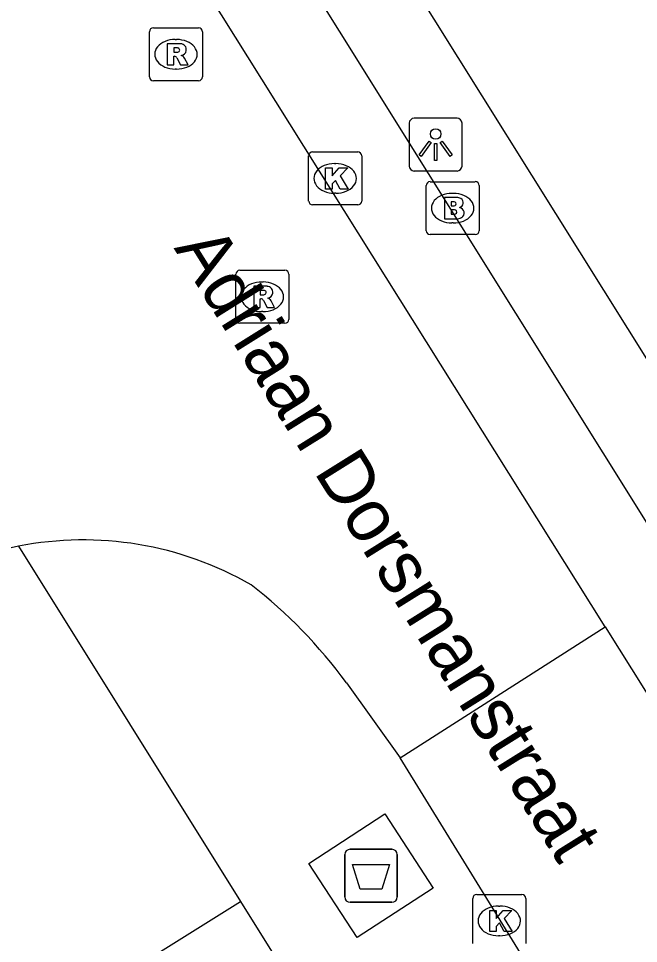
# Model space of a CAD drawing. Extents: x 159353 to 160616, y 385893 to 387321.
# Drawn here: x 159876.89 to 159888.59, y 386087.03 to 386104.5 of the extents above; entities that cross this region are included whole.
import ezdxf

# ---------------------------------------------------------------- set-up
doc = ezdxf.new("R2010")
doc.units = 0
for name, color, linetype in [('IMGEO_Afval_apart_plaats', 7, 'Continuous'), ('IMGEO_Brandkraan', 7, 'Continuous'), ('IMGEO_Kolk', 7, 'Continuous'), ('IMGEO_Lichtpunt', 7, 'Continuous'), ('IMGEO_Openbare_ruimte_label', 7, 'Continuous'), ('IMGEO_Pand', 7, 'Continuous'), ('IMGEO_Rijbaan_lokaal_open', 7, 'Continuous'), ('IMGEO_Rioolput', 7, 'Continuous'), ('IMGEO_Voetpad_gesloten', 7, 'Continuous'), ('IMGEO_Voetpad_open', 7, 'Continuous')]:
    doc.layers.add(name, color=color, linetype=linetype)

msp = doc.modelspace()

# ---------------------------------------------------------------- linework, layer by layer
at = {"layer": 'IMGEO_Afval_apart_plaats'}
for p, q in [((159883.145, 386088.807), (159883.935, 386088.807)), ((159883.935, 386088.807), (159883.145, 386088.807)), ((159883.045, 386087.907), (159883.045, 386088.707)), ((159883.045, 386088.707), (159883.045, 386087.907)), ((159884.035, 386088.707), (159884.035, 386087.907)), ((159884.035, 386087.907), (159884.035, 386088.707)), ((159883.935, 386087.807), (159883.145, 386087.807)), ((159883.145, 386087.807), (159883.935, 386087.807))]:
    msp.add_line(p, q, dxfattribs=at)
msp.add_lwpolyline([(159883.188, 386088.521), (159883.892, 386088.521), (159883.743, 386088.051), (159883.337, 386088.051), (159883.188, 386088.521)], dxfattribs=at)
for centre, start, end in [((159883.145, 386088.707), 90, 180), ((159883.145, 386088.707), 90, 180), ((159883.935, 386088.707), 0, 90), ((159883.935, 386088.707), 360, 90), ((159883.145, 386087.907), 180, 270), ((159883.145, 386087.907), 180, 270), ((159883.935, 386087.907), 270, 0), ((159883.935, 386087.907), 270, 0)]:
    msp.add_arc(centre, 0.1, start, end, dxfattribs=at)
at = {"layer": 'IMGEO_Brandkraan'}
for p, q in [((159884.656, 386101.414), (159885.508, 386101.414)), ((159884.581, 386100.488), (159884.581, 386101.34)), ((159885.069, 386101.194), (159885.094, 386101.194)), ((159885.582, 386101.34), (159885.582, 386100.488)), ((159885.092, 386100.634), (159885.067, 386100.634)), ((159885.508, 386100.414), (159884.656, 386100.414))]:
    msp.add_line(p, q, dxfattribs=at)
for points in [[(159884.656, 386101.414), (159885.508, 386101.414)], [(159884.581, 386100.488), (159884.581, 386101.34)], [(159885.582, 386101.34), (159885.582, 386100.488)], [(159884.929, 386101.114), (159884.929, 386100.714), (159885.142, 386100.714)], [(159885.16, 386101.114), (159884.929, 386101.114)], [(159885.108, 386101.033), (159885.054, 386101.033), (159885.054, 386100.957)], [(159885.054, 386100.957), (159885.107, 386100.957)], [(159885.116, 386100.881), (159885.054, 386100.881), (159885.054, 386100.8)], [(159885.054, 386100.8), (159885.116, 386100.8)], [(159885.508, 386100.414), (159884.656, 386100.414)]]:
    msp.add_lwpolyline(points, dxfattribs=at)
for centre, radius, start, end in [((159884.658, 386101.338), 0.0765, 91.552, 178.448), ((159884.658, 386101.338), 0.0765, 91.552, 178.448), ((159885.506, 386101.338), 0.0765, 1.552, 88.448), ((159885.506, 386101.338), 0.0765, 1.552, 88.448), ((159885.109, 386100.995), 0.0379, 267.8285, 90.9355), ((159885.164, 386100.969), 0.145, 59.4692, 91.5367), ((159885.189, 386101.016), 0.0922, 285.5137, 58.1501), ((159885.117, 386100.84), 0.0404, 269.8759, 90.5077), ((159885.194, 386100.824), 0.105, 301.3115, 78.989), ((159885.148, 386100.965), 0.251, 268.6676, 293.5347), ((159884.658, 386100.49), 0.0765, 181.552, 268.448), ((159884.658, 386100.49), 0.0765, 181.552, 268.448), ((159885.506, 386100.49), 0.0765, 271.552, 358.448), ((159885.506, 386100.49), 0.0765, 271.552, 358.448)]:
    msp.add_arc(centre, radius, start, end, dxfattribs=at)
for centre, major_axis, ratio, start_param, end_param in [((159885.068, 386100.914), (-0.387, 0.002), 0.722429, 4.712389, 7.853982), ((159885.093, 386100.914), (-0.39, 0.002), 0.717154, 1.570796, 4.712389)]:
    msp.add_ellipse(centre, major_axis=major_axis, ratio=ratio, start_param=start_param, end_param=end_param, dxfattribs=at)
at = {"layer": 'IMGEO_Kolk'}
for p, q in [((159882.363, 386101.049), (159882.363, 386101.901)), ((159882.438, 386101.975), (159883.29, 386101.975)), ((159883.364, 386101.901), (159883.364, 386101.049)), ((159882.851, 386101.755), (159882.876, 386101.755)), ((159882.874, 386101.195), (159882.849, 386101.195)), ((159883.29, 386100.975), (159882.438, 386100.975)), ((159885.535, 386087.954), (159886.387, 386087.954)), ((159885.46, 386087.028), (159885.46, 386087.88)), ((159885.948, 386087.734), (159885.973, 386087.734)), ((159886.461, 386087.88), (159886.461, 386087.028)), ((159885.971, 386087.174), (159885.946, 386087.174))]:
    msp.add_line(p, q, dxfattribs=at)
for points in [[(159882.363, 386101.049), (159882.363, 386101.901)], [(159882.438, 386101.975), (159883.29, 386101.975)], [(159883.364, 386101.901), (159883.364, 386101.049)], [(159882.684, 386101.675), (159882.807, 386101.675), (159882.807, 386101.524), (159882.937, 386101.675), (159883.101, 386101.675), (159882.955, 386101.524), (159883.108, 386101.275), (159882.956, 386101.275), (159882.871, 386101.439), (159882.807, 386101.372), (159882.807, 386101.275), (159882.684, 386101.275), (159882.684, 386101.675)], [(159883.29, 386100.975), (159882.438, 386100.975)], [(159885.535, 386087.954), (159886.387, 386087.954)], [(159885.46, 386087.028), (159885.46, 386087.88)], [(159886.461, 386087.88), (159886.461, 386087.028)], [(159885.781, 386087.654), (159885.904, 386087.654), (159885.904, 386087.503), (159886.034, 386087.654), (159886.198, 386087.654), (159886.052, 386087.503), (159886.205, 386087.254), (159886.053, 386087.254), (159885.968, 386087.418), (159885.904, 386087.351), (159885.904, 386087.254), (159885.781, 386087.254), (159885.781, 386087.654)]]:
    msp.add_lwpolyline(points, dxfattribs=at)
for centre, start, end in [((159882.44, 386101.899), 91.552, 178.448), ((159882.44, 386101.899), 91.552, 178.448), ((159883.288, 386101.899), 1.552, 88.448), ((159883.288, 386101.899), 1.552, 88.448), ((159882.44, 386101.051), 181.552, 268.448), ((159882.44, 386101.051), 181.552, 268.448), ((159883.288, 386101.051), 271.552, 358.448), ((159883.288, 386101.051), 271.552, 358.448), ((159885.537, 386087.878), 91.552, 178.448), ((159885.537, 386087.878), 91.552, 178.448), ((159886.385, 386087.878), 1.552, 88.448), ((159886.385, 386087.878), 1.552, 88.448)]:
    msp.add_arc(centre, 0.0765, start, end, dxfattribs=at)
for centre, major_axis, ratio, start_param, end_param in [((159882.85, 386101.475), (-0.387, 0.002), 0.722429, 4.712389, 7.853982), ((159882.875, 386101.475), (-0.39, 0.002), 0.717154, 1.570796, 4.712389), ((159885.947, 386087.454), (-0.387, 0.002), 0.722429, 4.712389, 7.853982), ((159885.972, 386087.454), (-0.39, 0.002), 0.717154, 1.570796, 4.712389)]:
    msp.add_ellipse(centre, major_axis=major_axis, ratio=ratio, start_param=start_param, end_param=end_param, dxfattribs=at)
at = {"layer": 'IMGEO_Lichtpunt'}
for p, q in [((159885.164, 386102.612), (159884.356, 386102.612)), ((159885.164, 386102.612), (159884.356, 386102.612)), ((159884.262, 386102.517), (159884.262, 386101.71)), ((159884.262, 386102.517), (159884.262, 386101.71)), ((159885.258, 386101.71), (159885.258, 386102.517)), ((159885.258, 386101.71), (159885.258, 386102.517)), ((159884.356, 386101.616), (159885.164, 386101.616)), ((159884.356, 386101.616), (159885.164, 386101.616))]:
    msp.add_line(p, q, dxfattribs=at)
for points in [[(159884.636, 386102.181), (159884.675, 386102.153), (159884.487, 386101.891), (159884.449, 386101.918), (159884.636, 386102.181)], [(159884.738, 386102.133), (159884.785, 386102.133), (159884.785, 386101.811), (159884.738, 386101.811), (159884.738, 386102.133)], [(159884.848, 386102.153), (159884.886, 386102.18), (159885.073, 386101.918), (159885.034, 386101.89), (159884.848, 386102.153)]]:
    msp.add_lwpolyline(points, dxfattribs=at)
msp.add_circle((159884.761, 386102.315), 0.0994, dxfattribs=at)
for centre, start, end in [((159884.356, 386102.517), 90, 180), ((159884.356, 386102.517), 90, 180), ((159885.164, 386102.517), 0, 90), ((159885.164, 386102.517), 0, 90), ((159884.356, 386101.71), 180, 270), ((159884.356, 386101.71), 180, 270), ((159885.164, 386101.71), 270, 0), ((159885.164, 386101.71), 270, 360)]:
    msp.add_arc(centre, 0.0946, start, end, dxfattribs=at)
at = {"layer": 'IMGEO_Pand'}
for points in [[(159861.894, 386075.859), (159869.446, 386080.56), (159869.628, 386080.674), (159869.92, 386080.22), (159873.638, 386082.552), (159873.358, 386083.002), (159873.508, 386083.096), (159881.075, 386087.822)], [(159881.075, 386087.822), (159884.324, 386082.619)]]:
    msp.add_lwpolyline(points, dxfattribs=at)
at = {"layer": 'IMGEO_Rijbaan_lokaal_open'}
for points in [[(159887.959, 386093.006), (159877.345, 386109.956)], [(159884.093, 386090.537), (159887.959, 386093.006)], [(159887.959, 386093.006), (159901.264, 386071.783), (159912.742, 386053.291)], [(159883.076, 386091.949), (159884.093, 386090.537)], [(159887.229, 386085.438), (159884.093, 386090.537)]]:
    msp.add_lwpolyline(points, dxfattribs=at)
for centre, radius, start, end in [((159878.107, 386088.291), 6.358, 60.0993, 101.0692), ((159878.122, 386088.26), 6.391, 101.1507, 120.9618), ((159875.775, 386086.658), 9.016, 35.9324, 52.4052)]:
    msp.add_arc(centre, radius, start, end, dxfattribs=at)
at = {"layer": 'IMGEO_Rioolput'}
for p, q in [((159879.432, 386104.32), (159880.284, 386104.32)), ((159879.357, 386103.394), (159879.357, 386104.246)), ((159880.358, 386104.246), (159880.358, 386103.394)), ((159879.845, 386104.1), (159879.87, 386104.1)), ((159879.868, 386103.54), (159879.843, 386103.54)), ((159880.284, 386103.32), (159879.432, 386103.32)), ((159880.989, 386098.814), (159880.989, 386099.666)), ((159881.064, 386099.74), (159881.916, 386099.74)), ((159881.99, 386099.666), (159881.99, 386098.814)), ((159881.477, 386099.52), (159881.502, 386099.52)), ((159881.5, 386098.96), (159881.475, 386098.96)), ((159881.916, 386098.74), (159881.064, 386098.74))]:
    msp.add_line(p, q, dxfattribs=at)
for points in [[(159879.432, 386104.32), (159880.284, 386104.32)], [(159879.357, 386103.394), (159879.357, 386104.246)], [(159880.358, 386104.246), (159880.358, 386103.394)], [(159879.946, 386104.018), (159879.694, 386104.02), (159879.694, 386103.62)], [(159879.872, 386103.939), (159879.818, 386103.939), (159879.818, 386103.858)], [(159879.818, 386103.858), (159879.87, 386103.858)], [(159879.694, 386103.62), (159879.818, 386103.62), (159879.818, 386103.782), (159879.829, 386103.782)], [(159879.876, 386103.753), (159879.947, 386103.62), (159880.087, 386103.62), (159880.022, 386103.746)], [(159880.284, 386103.32), (159879.432, 386103.32)], [(159880.989, 386098.814), (159880.989, 386099.666)], [(159881.064, 386099.74), (159881.916, 386099.74)], [(159881.99, 386099.666), (159881.99, 386098.814)], [(159881.578, 386099.438), (159881.326, 386099.44), (159881.326, 386099.04)], [(159881.504, 386099.359), (159881.45, 386099.359), (159881.45, 386099.278)], [(159881.45, 386099.278), (159881.502, 386099.278)], [(159881.326, 386099.04), (159881.45, 386099.04), (159881.45, 386099.202), (159881.461, 386099.202)], [(159881.508, 386099.173), (159881.579, 386099.04), (159881.719, 386099.04), (159881.654, 386099.166)], [(159881.916, 386098.74), (159881.064, 386098.74)]]:
    msp.add_lwpolyline(points, dxfattribs=at)
for centre, radius, start, end in [((159879.434, 386104.244), 0.0765, 91.552, 178.448), ((159879.434, 386104.244), 0.0765, 91.552, 178.448), ((159880.282, 386104.244), 0.0765, 1.552, 88.448), ((159880.282, 386104.244), 0.0765, 1.552, 88.448), ((159879.945, 386103.908), 0.109, 350.3612, 89.416), ((159879.854, 386104.047), 0.19, 274.7715, 282.9687), ((159879.878, 386103.843), 0.0964, 77.0061, 93.1865), ((159879.892, 386103.9), 0.0378, 276.6634, 79.6772), ((159879.943, 386103.908), 0.112, 277.5842, 350.9817), ((159879.927, 386103.693), 0.108, 29.5134, 73.7905), ((159879.828, 386103.729), 0.0533, 26.0293, 88.6989), ((159879.434, 386103.396), 0.0765, 181.552, 268.448), ((159879.434, 386103.396), 0.0765, 181.552, 268.448), ((159880.282, 386103.396), 0.0765, 271.552, 358.448), ((159880.282, 386103.396), 0.0765, 271.552, 358.448), ((159881.066, 386099.664), 0.0765, 91.552, 178.448), ((159881.066, 386099.664), 0.0765, 91.552, 178.448), ((159881.914, 386099.664), 0.0765, 1.552, 88.448), ((159881.914, 386099.664), 0.0765, 1.552, 88.448), ((159881.577, 386099.328), 0.109, 350.3612, 89.416), ((159881.486, 386099.467), 0.19, 274.7715, 282.9687), ((159881.51, 386099.263), 0.0964, 77.0061, 93.1865), ((159881.524, 386099.32), 0.0378, 276.6634, 79.6772), ((159881.575, 386099.328), 0.112, 277.5842, 350.9817), ((159881.46, 386099.149), 0.0533, 26.0293, 88.6989), ((159881.559, 386099.113), 0.108, 29.5134, 73.7905), ((159881.066, 386098.816), 0.0765, 181.552, 268.448), ((159881.066, 386098.816), 0.0765, 181.552, 268.448), ((159881.914, 386098.816), 0.0765, 271.552, 358.448), ((159881.914, 386098.816), 0.0765, 271.552, 358.448)]:
    msp.add_arc(centre, radius, start, end, dxfattribs=at)
for centre, major_axis, ratio, start_param, end_param in [((159879.844, 386103.82), (-0.387, 0.002), 0.722429, 4.712389, 7.853982), ((159879.869, 386103.82), (-0.39, 0.002), 0.717154, 1.570796, 4.712389), ((159881.476, 386099.24), (-0.387, 0.002), 0.722429, 4.712389, 7.853982), ((159881.501, 386099.24), (-0.39, 0.002), 0.717154, 1.570796, 4.712389)]:
    msp.add_ellipse(centre, major_axis=major_axis, ratio=ratio, start_param=start_param, end_param=end_param, dxfattribs=at)
at = {"layer": 'IMGEO_Voetpad_gesloten'}
msp.add_lwpolyline([(159883.278, 386087.139), (159882.366, 386088.538), (159883.802, 386089.474), (159884.714, 386088.075), (159883.278, 386087.139)], dxfattribs=at)
at = {"layer": 'IMGEO_Voetpad_open'}
for points in [[(159902.814, 386075.83), (159899.841, 386080.344), (159872.371, 386124.236)], [(159871.362, 386122.775), (159912.738, 386056.579)], [(159876.886, 386094.53), (159881.075, 386087.822)]]:
    msp.add_lwpolyline(points, dxfattribs=at)

# ---------------------------------------------------------------- texts
at = {"layer": 'IMGEO_Openbare_ruimte_label'}
msp.add_text('Adriaan Dorsmanstraat', height=1, rotation=302.0054, dxfattribs=at).set_placement((159879.811, 386100.16))

doc.saveas('drawing.dxf')
